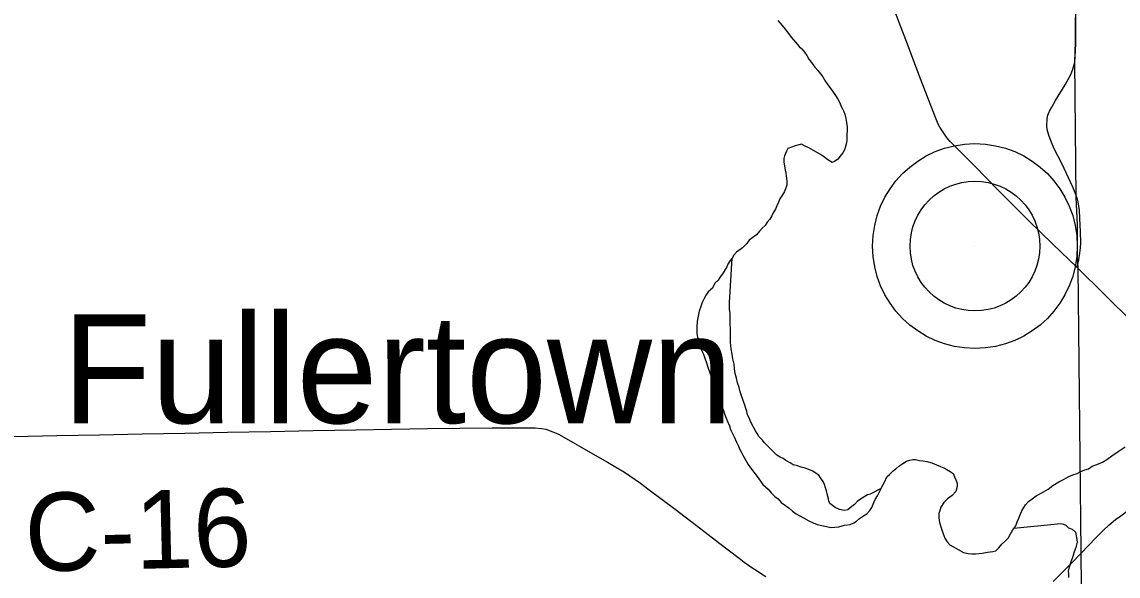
# Model space of a CAD drawing. Extents: x 103424 to 290657, y 38711 to 110967.
# Drawn here: x 214247.5005 to 214247.8988, y 40210.9631 to 40211.1643 of the extents above; entities that cross this region are included whole.
import ezdxf

# ---------------------------------------------------------------- set-up
doc = ezdxf.new("R2010")
doc.units = 0
for name, color, linetype in [('GM_X_Corporation', 7, 'Continuous'), ('GM_X_County_Road', 7, 'Continuous'), ('GM_X_County_Road_Text', 7, 'Continuous'), ('GM_X_Major_River', 7, 'Continuous'), ('GM_X_Minor_River', 7, 'Continuous'), ('GM_X_Township_Road', 7, 'Continuous'), ('GM_X_Unincorporated', 7, 'Continuous'), ('GM_X_Unincorporated_Location', 7, 'Continuous'), ('GM_X_Unincorporated_Text', 7, 'Continuous')]:
    doc.layers.add(name, color=color, linetype=linetype)

msp = doc.modelspace()

# ---------------------------------------------------------------- linework, layer by layer
at = {"layer": 'GM_X_Corporation'}
for points in [[(214247.88879, 40210.60782), (214247.88541, 40210.97189), (214247.88429, 40211.07504), (214247.88413, 40211.07857), (214247.88412, 40211.09067), (214247.88357, 40211.10072), (214247.88307, 40211.14987), (214247.88333, 40211.15714), (214247.88339, 40211.16225), (214247.88347, 40211.16997), (214247.88347, 40211.21689), (214247.88373, 40211.26395), (214247.88347, 40211.30242), (214247.88323, 40211.33902), (214247.92595, 40211.33873), (214247.9631, 40211.33872), (214247.98504, 40211.3388), (214247.99768, 40211.33885), (214248.4568, 40211.34061), (214248.60459, 40211.34318)], [(214247.88879, 40210.60782), (214247.88541, 40210.97189), (214247.88429, 40211.07504), (214247.88413, 40211.07857), (214247.88412, 40211.09067), (214247.88357, 40211.10072), (214247.88307, 40211.14987), (214247.88333, 40211.15714), (214247.88339, 40211.16225), (214247.88347, 40211.16997), (214247.88347, 40211.21689), (214247.88373, 40211.26395), (214247.88347, 40211.30242), (214247.88323, 40211.33902), (214247.71936, 40211.33382), (214247.71766, 40211.33377), (214246.78109, 40211.33216), (214246.35258, 40211.331), (214246.35258, 40208.71735)]]:
    msp.add_lwpolyline(points, dxfattribs=at)
at = {"layer": 'GM_X_County_Road'}
for points in [[(214247.88391, 40211.07513), (214247.87512, 40211.08362), (214247.86634, 40211.09211), (214247.85541, 40211.10316), (214247.84662, 40211.11204), (214247.83783, 40211.12092), (214247.83698, 40211.12188), (214247.83618, 40211.12288), (214247.83473, 40211.125), (214247.83407, 40211.12611), (214247.83348, 40211.12724), (214247.83246, 40211.1296), (214247.82707, 40211.14369), (214247.82167, 40211.15779), (214247.81649, 40211.17137)], [(214247.95282, 40210.996), (214247.94856, 40211.00297), (214247.9436, 40211.0104), (214247.93891, 40211.01719), (214247.93384, 40211.02372), (214247.92845, 40211.03019), (214247.92299, 40211.03628), (214247.91754, 40211.04199), (214247.91078, 40211.04864), (214247.90403, 40211.0553), (214247.89397, 40211.06522), (214247.88391, 40211.07513)], [(214247.49757, 40211.01378), (214247.5131, 40211.01409), (214247.52863, 40211.01439), (214247.54416, 40211.01469), (214247.55969, 40211.015), (214247.57522, 40211.0153), (214247.59075, 40211.0156), (214247.60628, 40211.0159), (214247.62182, 40211.01621), (214247.63482, 40211.01646), (214247.64782, 40211.01671), (214247.65959, 40211.01684), (214247.67135, 40211.01696), (214247.67917, 40211.01691), (214247.68699, 40211.01686), (214247.68928, 40211.01661), (214247.69082, 40211.01639), (214247.6924, 40211.01586), (214247.69397, 40211.01525), (214247.69548, 40211.01456), (214247.69735, 40211.01357), (214247.70799, 40211.00751), (214247.71332, 40211.00448), (214247.71535, 40211.00329), (214247.71739, 40211.00207), (214247.7194, 40211.00081), (214247.72137, 40210.99951), (214247.72333, 40210.99818), (214247.72527, 40210.99681), (214247.72847, 40210.99444), (214247.73781, 40210.98734), (214247.74715, 40210.98023), (214247.75411, 40210.97489), (214247.76108, 40210.96955), (214247.76293, 40210.96817), (214247.76449, 40210.96706), (214247.76603, 40210.96599), (214247.76762, 40210.96494), (214247.7692, 40210.96391), (214247.77084, 40210.96292)], [(214247.88542, 40210.97144), (214247.89069, 40210.97695), (214247.89352, 40210.97971), (214247.89545, 40210.98162), (214247.89786, 40210.98365), (214247.8998, 40210.98499), (214247.90179, 40210.98643), (214247.90414, 40210.988), (214247.90633, 40210.98926), (214247.90882, 40210.99043), (214247.91182, 40210.99169), (214247.91566, 40210.99308), (214247.91853, 40210.99385), (214247.92061, 40210.99433), (214247.92278, 40210.99475), (214247.92455, 40210.99499), (214247.92645, 40210.99517), (214247.92893, 40210.99529), (214247.94363, 40210.99581), (214247.95282, 40210.996)], [(214247.87526, 40210.96104), (214247.88177, 40210.96765), (214247.88542, 40210.97144)]]:
    msp.add_lwpolyline(points, dxfattribs=at)
at = {"layer": 'GM_X_Major_River'}
for points in [[(214247.77521, 40211.16485), (214247.77676, 40211.16298), (214247.77831, 40211.1611), (214247.78006, 40211.15885), (214247.78161, 40211.15697), (214247.78296, 40211.15547), (214247.78393, 40211.15454), (214247.7849, 40211.15341), (214247.78568, 40211.1521), (214247.78646, 40211.15078), (214247.78782, 40211.14909), (214247.7886, 40211.14796), (214247.78976, 40211.14665), (214247.79073, 40211.14552), (214247.79151, 40211.1444), (214247.79248, 40211.1427), (214247.79365, 40211.14101), (214247.79501, 40211.13913), (214247.79618, 40211.13763), (214247.79696, 40211.13631), (214247.79774, 40211.13499), (214247.79814, 40211.13367), (214247.79873, 40211.13273), (214247.79912, 40211.13178), (214247.79952, 40211.13084), (214247.79992, 40211.12932), (214247.80014, 40211.12781), (214247.80036, 40211.12629), (214247.80038, 40211.12477), (214247.80021, 40211.12344), (214247.80023, 40211.12229), (214247.80025, 40211.12134), (214247.80008, 40211.12039), (214247.79972, 40211.11905), (214247.79936, 40211.11791), (214247.79881, 40211.11676), (214247.79788, 40211.1156), (214247.79695, 40211.11444), (214247.79582, 40211.11367), (214247.79488, 40211.11327), (214247.79334, 40211.1142)], [(214247.79334, 40211.1142), (214247.7918, 40211.1155), (214247.79065, 40211.11624), (214247.78643, 40211.11864), (214247.78509, 40211.11919), (214247.78375, 40211.11993), (214247.78148, 40211.11932), (214247.77884, 40211.11833), (214247.77829, 40211.11737), (214247.77756, 40211.11565), (214247.77738, 40211.11469), (214247.7774, 40211.11336), (214247.77762, 40211.11204), (214247.77783, 40211.11052), (214247.77804, 40211.10938), (214247.77825, 40211.10843), (214247.77826, 40211.10748), (214247.77847, 40211.10654), (214247.77849, 40211.10502), (214247.77813, 40211.10406), (214247.77758, 40211.10272), (214247.77684, 40211.10157), (214247.77592, 40211.10003), (214247.77537, 40211.09888), (214247.77482, 40211.09754), (214247.77427, 40211.09639), (214247.77353, 40211.09505), (214247.77298, 40211.0939), (214247.77224, 40211.09274), (214247.77131, 40211.09159), (214247.77057, 40211.09044), (214247.76945, 40211.08947), (214247.76852, 40211.08831), (214247.7674, 40211.08696), (214247.76609, 40211.08599), (214247.76478, 40211.08502), (214247.76385, 40211.08386), (214247.76235, 40211.08232), (214247.76104, 40211.08134), (214247.7601, 40211.08076), (214247.75917, 40211.0796), (214247.75854, 40211.07855)], [(214247.75854, 40211.07855), (214247.75787, 40211.07768), (214247.75695, 40211.07633), (214247.75658, 40211.07538), (214247.75603, 40211.07442), (214247.75529, 40211.07326), (214247.75436, 40211.07192), (214247.75343, 40211.07057), (214247.75231, 40211.06941), (214247.75139, 40211.06769), (214247.7499, 40211.06633), (214247.74916, 40211.06518), (214247.74842, 40211.06383), (214247.74768, 40211.06249), (214247.74714, 40211.06096), (214247.7466, 40211.05924), (214247.74625, 40211.05752), (214247.7459, 40211.05562), (214247.74575, 40211.05333), (214247.74578, 40211.05124), (214247.746, 40211.04972), (214247.7464, 40211.0484), (214247.7468, 40211.04708), (214247.74721, 40211.04556), (214247.748, 40211.04386), (214247.74859, 40211.04216), (214247.74919, 40211.04046), (214247.74979, 40211.03895), (214247.75038, 40211.03725), (214247.75098, 40211.03555), (214247.75158, 40211.03384), (214247.75218, 40211.03195), (214247.7526, 40211.02949), (214247.75359, 40211.0276), (214247.75399, 40211.02609), (214247.75478, 40211.02458), (214247.75537, 40211.02326), (214247.75577, 40211.02194), (214247.75636, 40211.02042), (214247.75696, 40211.01891), (214247.75755, 40211.01759), (214247.75795, 40211.01627), (214247.75854, 40211.01514), (214247.75933, 40211.01363), (214247.76012, 40211.01174), (214247.7609, 40211.01023), (214247.7613, 40211.0091), (214247.76189, 40211.00816), (214247.76247, 40211.00703), (214247.76443, 40211.00364), (214247.7656, 40211.00194), (214247.76696, 40211.00025), (214247.76832, 40210.99837), (214247.76968, 40210.99631), (214247.77161, 40210.99463), (214247.77277, 40210.99332), (214247.77412, 40210.99201), (214247.77528, 40210.99107), (214247.77644, 40210.98976), (214247.77798, 40210.98865)], [(214247.81268, 40210.99485), (214247.80867, 40210.99276), (214247.80772, 40210.99256), (214247.80678, 40210.99197), (214247.80585, 40210.99139), (214247.80416, 40210.99022), (214247.80304, 40210.98906), (214247.8021, 40210.98828), (214247.8006, 40210.98712), (214247.79927, 40210.98691), (214247.79756, 40210.98726), (214247.79603, 40210.98799), (214247.7941, 40210.98948), (214247.79371, 40210.99043), (214247.7935, 40210.99156), (214247.7931, 40210.99289), (214247.79289, 40210.99403), (214247.79249, 40210.99516), (214247.79209, 40210.99629), (214247.79169, 40210.99743), (214247.79072, 40210.99874), (214247.79013, 40210.99968), (214247.78879, 40211.00061), (214247.78783, 40211.00117), (214247.78649, 40211.00172), (214247.78515, 40211.00226), (214247.78363, 40211.00262), (214247.78229, 40211.00317), (214247.78077, 40211.00352), (214247.77961, 40211.00426), (214247.77808, 40211.005), (214247.77712, 40211.00575), (214247.77597, 40211.0063), (214247.77482, 40211.00704), (214247.77308, 40211.00872), (214247.77212, 40211.00966), (214247.77115, 40211.01059), (214247.77019, 40211.01153), (214247.7696, 40211.01247), (214247.76825, 40211.01377), (214247.76766, 40211.01491), (214247.76708, 40211.01585), (214247.76551, 40211.01867), (214247.76511, 40211.01962), (214247.76472, 40211.02056), (214247.76413, 40211.02169), (214247.76392, 40211.02283), (214247.76352, 40211.02396), (214247.76312, 40211.0251), (214247.76252, 40211.0268), (214247.76193, 40211.0285), (214247.76152, 40211.03002), (214247.76111, 40211.03153), (214247.76052, 40211.03323), (214247.76011, 40211.03494), (214247.7597, 40211.03664), (214247.75948, 40211.03835), (214247.75926, 40211.04006), (214247.75885, 40211.04195), (214247.75863, 40211.04366), (214247.75822, 40211.04555), (214247.75799, 40211.04802), (214247.75796, 40211.04992), (214247.75794, 40211.05125), (214247.75791, 40211.05296), (214247.75788, 40211.05448), (214247.75786, 40211.05581), (214247.75783, 40211.05733), (214247.75781, 40211.05848), (214247.7576, 40211.05999), (214247.75756, 40211.06246), (214247.75854, 40211.07855)], [(214247.88809, 40211.00205), (214247.8894, 40211.00302), (214247.89166, 40211.00382), (214247.89317, 40211.00442), (214247.89468, 40211.00539), (214247.89655, 40211.00675), (214247.89881, 40211.00831), (214247.90144, 40211.01007)], [(214247.81268, 40210.99485), (214247.81299, 40210.9955), (214247.81391, 40210.99722), (214247.81483, 40210.99914), (214247.81577, 40210.99992), (214247.81707, 40211.00127), (214247.81801, 40211.00204), (214247.81913, 40211.00301), (214247.82064, 40211.00399), (214247.82195, 40211.00477), (214247.82309, 40211.00517), (214247.82422, 40211.00538), (214247.82517, 40211.00539), (214247.8267, 40211.00504), (214247.82803, 40211.00487), (214247.82936, 40211.0047), (214247.83108, 40211.00416), (214247.8328, 40211.00343), (214247.83433, 40211.00288), (214247.83548, 40211.00233), (214247.83663, 40211.00178), (214247.83778, 40211.00104), (214247.83893, 40211.00029), (214247.83933, 40210.99916), (214247.83992, 40210.99784), (214247.84032, 40210.99671), (214247.84034, 40210.99556), (214247.8398, 40210.99384), (214247.83849, 40210.9923), (214247.8368, 40210.99113), (214247.8355, 40210.98978), (214247.83439, 40210.98805), (214247.83403, 40210.98691), (214247.83367, 40210.98576), (214247.83369, 40210.98424), (214247.83391, 40210.98253), (214247.83451, 40210.98064), (214247.83511, 40210.97875), (214247.8359, 40210.97686), (214247.83669, 40210.97554), (214247.83765, 40210.97442), (214247.84264, 40210.97165), (214247.84435, 40210.97129), (214247.84569, 40210.97112), (214247.84701, 40210.97115), (214247.84948, 40210.97138), (214247.85137, 40210.97179), (214247.85327, 40210.97201), (214247.8544, 40210.97222), (214247.85534, 40210.97319), (214247.85664, 40210.97473), (214247.85795, 40210.97589), (214247.85888, 40210.97686), (214247.85962, 40210.9782), (214247.86054, 40210.97992), (214247.86166, 40210.98127), (214247.8622, 40210.9828), (214247.86275, 40210.98414), (214247.86311, 40210.9851), (214247.86384, 40210.98682), (214247.86458, 40210.98798), (214247.86514, 40210.98894), (214247.86626, 40210.9901), (214247.86757, 40210.99107), (214247.86907, 40210.99223), (214247.8717, 40210.99361), (214247.8734, 40210.99459), (214247.87508, 40210.99594), (214247.87734, 40210.99731), (214247.87904, 40210.9981), (214247.88073, 40210.99908), (214247.88242, 40210.99987), (214247.88394, 40211.00027), (214247.88525, 40211.00105), (214247.88676, 40211.00165), (214247.88809, 40211.00205)], [(214247.77798, 40210.98865), (214247.77932, 40210.98772), (214247.78048, 40210.9866), (214247.78182, 40210.98567), (214247.78317, 40210.98493), (214247.78451, 40210.98419), (214247.78642, 40210.98308), (214247.78796, 40210.98235), (214247.78949, 40210.9818), (214247.7912, 40210.98145), (214247.79291, 40210.9811), (214247.79444, 40210.98074), (214247.79728, 40210.98098), (214247.79936, 40210.98158), (214247.80145, 40210.98181), (214247.80277, 40210.9824), (214247.80371, 40210.98299), (214247.80483, 40210.98395), (214247.80633, 40210.98493), (214247.80746, 40210.98571), (214247.80858, 40210.98687), (214247.80932, 40210.98802), (214247.80987, 40210.98917), (214247.8106, 40210.99089), (214247.81134, 40210.99224), (214247.81226, 40210.99396), (214247.81268, 40210.99485)]]:
    msp.add_lwpolyline(points, dxfattribs=at)
at = {"layer": 'GM_X_Minor_River'}
msp.add_lwpolyline([(214247.86098, 40210.98046), (214247.87684, 40210.98209), (214247.87797, 40210.98211), (214247.87893, 40210.98194), (214247.87988, 40210.98157), (214247.88085, 40210.98064), (214247.88219, 40210.98009), (214247.88335, 40210.97897), (214247.88376, 40210.97707), (214247.88398, 40210.97537), (214247.88344, 40210.97346), (214247.88289, 40210.97193), (214247.88254, 40210.97059), (214247.88218, 40210.96944), (214247.88163, 40210.96829), (214247.88127, 40210.96696), (214247.8809, 40210.966), (214247.88073, 40210.96486), (214247.88075, 40210.96371), (214247.88077, 40210.96258)], dxfattribs=at)
at = {"layer": 'GM_X_Township_Road'}
for points in [[(214247.8817, 40211.14519), (214247.88242, 40211.14713), (214247.88299, 40211.14929), (214247.88314, 40211.14992), (214247.88327, 40211.15153), (214247.88337, 40211.1539), (214247.88346, 40211.15636), (214247.88352, 40211.17004), (214247.88359, 40211.18097), (214247.88338, 40211.28749), (214247.88331, 40211.2982), (214247.88323, 40211.30891), (214247.88275, 40211.318), (214247.88227, 40211.32709), (214247.88217, 40211.33059), (214247.88228, 40211.33228), (214247.88249, 40211.3336), (214247.88295, 40211.3348), (214247.88371, 40211.33594), (214247.88475, 40211.33708)], [(214247.88391, 40211.07513), (214247.87512, 40211.08362), (214247.86634, 40211.09211), (214247.85541, 40211.10316), (214247.84662, 40211.11204), (214247.83783, 40211.12092), (214247.83698, 40211.12188), (214247.83618, 40211.12288), (214247.83473, 40211.125), (214247.83407, 40211.12611), (214247.83348, 40211.12724), (214247.83246, 40211.1296), (214247.82707, 40211.14369), (214247.82167, 40211.15779), (214247.81649, 40211.17137)], [(214247.88407, 40211.09994), (214247.88389, 40211.10055), (214247.88327, 40211.10225), (214247.88246, 40211.10408), (214247.88077, 40211.1077), (214247.87835, 40211.11288), (214247.87558, 40211.11829), (214247.87447, 40211.12088), (214247.87366, 40211.12316), (214247.87317, 40211.12477), (214247.87287, 40211.12631), (214247.87304, 40211.12923), (214247.87331, 40211.13053), (214247.87389, 40211.13192), (214247.87473, 40211.13339), (214247.87611, 40211.13582), (214247.87965, 40211.14148), (214247.8817, 40211.14519)], [(214247.88391, 40211.07513), (214247.88457, 40211.07798), (214247.88498, 40211.08039), (214247.88515, 40211.08223), (214247.88524, 40211.0841), (214247.88511, 40211.08813), (214247.88494, 40211.09309), (214247.88479, 40211.09585), (214247.88461, 40211.09746), (214247.88434, 40211.09903), (214247.88407, 40211.09994)], [(214247.95282, 40210.996), (214247.94856, 40211.00297), (214247.9436, 40211.0104), (214247.93891, 40211.01719), (214247.93384, 40211.02372), (214247.92845, 40211.03019), (214247.92299, 40211.03628), (214247.91754, 40211.04199), (214247.91078, 40211.04864), (214247.90403, 40211.0553), (214247.89397, 40211.06522), (214247.88391, 40211.07513)]]:
    msp.add_lwpolyline(points, dxfattribs=at)
at = {"layer": 'GM_X_Unincorporated'}
for radius in [0.0372, 0.02358]:
    msp.add_circle((214247.84681, 40211.08294), radius, dxfattribs=at)
at = {"layer": 'GM_X_Unincorporated_Location'}
msp.add_line((214247.84681, 40211.08294), (214247.84681, 40211.08294), dxfattribs=at)

# ---------------------------------------------------------------- texts
at = {"layer": 'GM_X_County_Road_Text'}
msp.add_text('C-16', height=0.028409, rotation=1.3726, dxfattribs=at).set_placement((214247.5018, 40210.96469))
at = {"layer": 'GM_X_Unincorporated_Text'}
msp.add_text('Fullertown', height=0.039489, rotation=0, dxfattribs=at).set_placement((214247.5152, 40211.0186))

doc.saveas('drawing.dxf')
